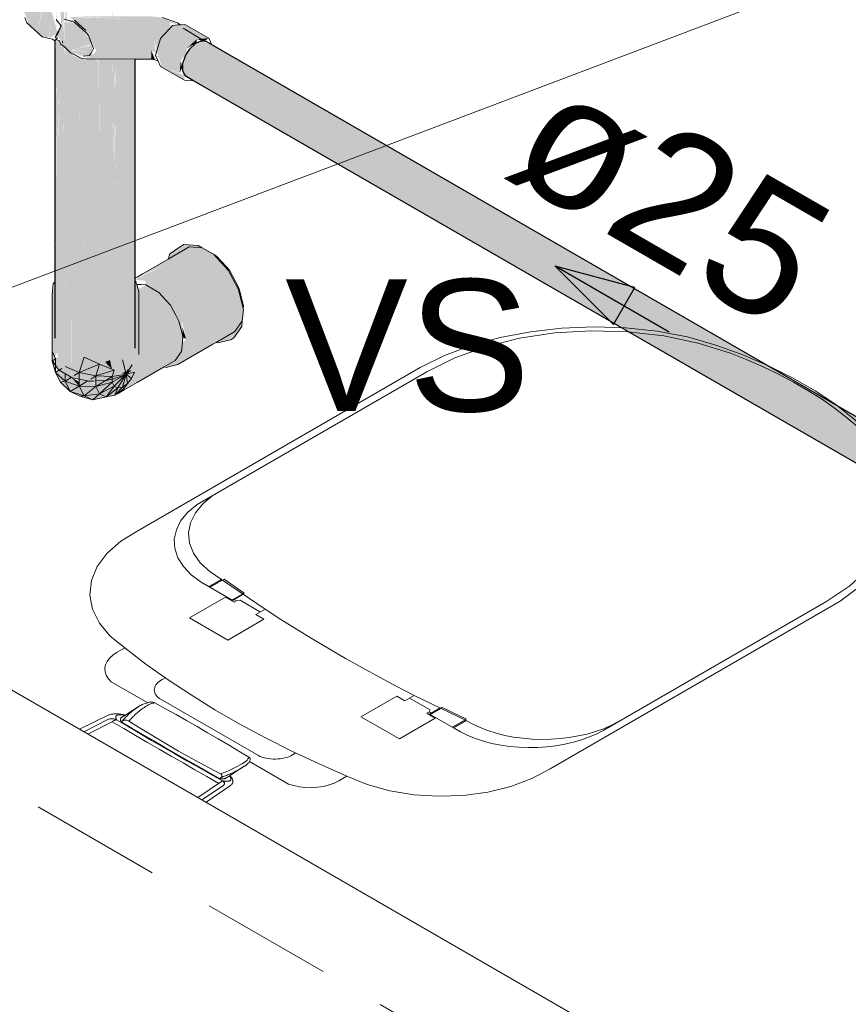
# Model space of a CAD drawing. Header units: millimetres. Extents: x 567 to 934, y -1 to 364.
# Tile 443 of 656: x 768.62 to 769.88, y 6.09 to 7.58. Entities that reach past the tile are written whole.
import ezdxf

# ---------------------------------------------------------------- set-up
doc = ezdxf.new("R2010")
doc.units = ezdxf.units.MM
doc.header["$MEASUREMENT"] = 0
doc.linetypes.add('JIS_02_2.0', pattern=[0.3, 0.2, -0.1])
doc.linetypes.add('NULL', pattern=[0])
for name, color, linetype, lineweight in [('AF-Condutos', 140, 'Continuous', 25), ('AF-Curva de transposição', 152, 'Continuous', 18), ('AF-Peça de utilização', 152, 'Continuous', 18), ('AF-Sentido conduto', 140, 'Continuous', 30), ('AF-Textos conduto', 7, 'Continuous', 9), ('DI-Elementos em corte', 9, 'Continuous', 18), ('DI-Área do detalhe', 10, 'JIS_02_2.0', 0), ('Textos', 7, 'Continuous', 9)]:
    doc.layers.add(name, color=color, linetype=linetype, lineweight=lineweight)
doc.layers.add('ARQ FINA', color=8, linetype='Continuous')
doc.styles.add('Arial', font='arial.ttf')

msp = doc.modelspace()

# ---------------------------------------------------------------- hatches: boundary and pattern name
at = {"layer": 'AF-Condutos', "linetype": 'Continuous'}
for points in [[(768.6791, 7.4311), (768.6791, 7.0999), (768.6821, 8.4997)], [(768.6837, 7.5721), (768.6827, 8.157), (768.6871, 7.578), (768.6821, 8.4997), (768.6821, 8.2356), (768.6824, 7.5858), (768.6822, 8.2233), (768.683, 7.5797), (768.6824, 8.1968)], [(768.6901, 7.5809), (768.6914, 8.0233), (768.696, 8.4873), (768.6915, 8.4913), (768.6871, 7.578)], [(768.694, 7.3877), (768.696, 8.4873), (768.6935, 8.2363)], [(768.696, 8.4873), (768.6943, 7.5902), (768.696, 7.5544)], [(768.765, 8.3578), (768.765, 7.3157), (768.7671, 8.4808)], [(768.6899, 7.5081), (768.6914, 7.8227), (768.6914, 7.36), (768.6935, 8.2363), (768.6914, 8.0233)], [(768.6914, 7.8227), (768.6902, 7.5812), (768.6914, 7.5838)], [(768.7032, 7.5329), (768.7039, 7.582), (768.7028, 7.5823)], [(768.6781, 7.1009), (768.6791, 7.0999), (768.6791, 7.4311), (768.6785, 7.2177), (768.6784, 7.5531)], [(768.6785, 7.2177), (768.6794, 7.5546), (768.6784, 7.5532)], [(768.6791, 7.0999), (768.6821, 7.108), (768.6834, 7.1924), (768.6935, 7.1442), (768.694, 7.3877), (768.6939, 7.5316), (768.6919, 7.5443), (768.6914, 7.36), (768.6914, 7.5446), (768.6838, 7.5533), (768.6842, 7.2807), (768.683, 7.5648), (768.6833, 7.2704), (768.6824, 7.5639), (768.6825, 7.2618), (768.6821, 7.5634), (768.6821, 7.2572), (768.6803, 7.5557), (768.6797, 7.2308), (768.6801, 7.5554)], [(768.6821, 7.2572), (768.6821, 7.5539), (768.6803, 7.5546)], [(768.6825, 7.2618), (768.6824, 7.5538), (768.6821, 7.5539)], [(768.6833, 7.2704), (768.683, 7.5536), (768.6824, 7.5538)], [(768.6842, 7.2807), (768.6837, 7.5533), (768.6831, 7.5536)], [(768.8998, 7.5523), (768.8908, 7.5482), (770.2422, 6.768), (768.9185, 7.5414), (770.2511, 6.7721)], [(768.9162, 7.5464), (768.8998, 7.5523), (769.0557, 7.4623)], [(768.9076, 7.5516), (770.2357, 6.7811), (770.2385, 6.7832)], [(769.0557, 7.4623), (770.2511, 6.7721), (768.9076, 7.5516)], [(768.7997, 7.086), (768.7997, 7.525), (768.77, 7.525), (768.7707, 7.3051), (768.7692, 7.5293), (768.7697, 7.307), (768.7688, 7.5293), (768.7692, 7.3079), (768.7685, 7.5293), (768.7688, 7.3085), (768.7671, 7.5293), (768.7671, 7.3118), (768.7667, 7.5293), (768.7666, 7.3127), (768.7653, 7.5293), (768.765, 7.3185), (768.7508, 7.5293), (768.7483, 7.3794), (768.745, 7.5293), (768.7454, 7.3898), (768.7443, 7.5293), (768.7446, 7.3928), (768.7425, 7.5293), (768.7425, 7.4006), (768.7406, 7.5269), (768.74, 7.2566), (768.74, 7.5251), (768.7259, 7.5294), (768.7208, 7.237), (768.7192, 7.5256), (768.7198, 7.2337), (768.7173, 7.5266), (768.7155, 7.5275), (768.715, 7.2282), (768.7071, 7.5318), (768.7024, 7.4806), (768.6977, 7.5384), (768.6979, 7.4315), (768.6968, 7.5394), (768.6969, 7.4198), (768.696, 7.5402), (768.6942, 7.5425), (768.6935, 7.1207), (768.6971, 7.127), (768.719, 7.1372), (768.7324, 7.1048), (768.742, 7.1352), (768.7429, 7.0625), (768.7456, 7.0614), (768.7718, 7.1444), (768.7688, 7.166), (768.7811, 7.0941), (768.7869, 7.1122), (768.7869, 7.0569), (768.7939, 7.146), (768.7984, 7.0823), (768.7984, 7.183)], [(768.6969, 7.4198), (768.6968, 7.5369), (768.696, 7.5402)], [(768.6979, 7.4315), (768.6977, 7.5365), (768.6968, 7.5394)], [(768.6979, 7.5364), (768.7024, 7.4806), (768.7032, 7.5329)], [(768.8823, 7.5401), (768.8756, 7.5293), (770.2269, 6.7491)], [(768.8914, 7.5479), (768.8823, 7.5401), (770.2336, 6.7599)], [(770.2154, 6.7558), (770.2226, 6.7663), (768.8823, 7.5401)], [(770.229, 6.7756), (768.8908, 7.5482), (770.2218, 6.7668)], [(770.2355, 6.7812), (768.9185, 7.5414), (770.2286, 6.776)], [(768.7024, 7.4806), (768.7068, 7.5294), (768.7032, 7.5337)], [(768.7071, 7.5294), (768.7149, 7.2282), (768.7149, 7.5278)], [(768.7149, 7.1908), (768.7155, 7.5275), (768.7149, 7.5278)], [(768.7198, 7.2337), (768.7192, 7.5252), (768.7173, 7.5266)], [(768.7207, 7.2348), (768.7258, 7.5223), (768.7192, 7.526)], [(768.74, 7.2414), (768.7406, 7.5251), (768.74, 7.5251)], [(768.7425, 7.4006), (768.7425, 7.5208), (768.7406, 7.5251)], [(768.7446, 7.3928), (768.7443, 7.5251), (768.7425, 7.5251)], [(768.7483, 7.3794), (768.7508, 7.5251), (768.7451, 7.5251)], [(768.765, 7.3186), (768.7548, 7.5251), (768.7511, 7.5251)], [(768.765, 7.3186), (768.765, 7.5251), (768.7548, 7.5251)], [(768.7666, 7.3127), (768.7667, 7.5251), (768.7654, 7.5251)], [(768.7671, 7.3118), (768.7671, 7.5251), (768.7668, 7.5251)], [(768.7688, 7.3085), (768.7685, 7.525), (768.7671, 7.5251)], [(768.7697, 7.307), (768.7692, 7.525), (768.7689, 7.525)], [(768.7707, 7.3051), (768.77, 7.525), (768.7694, 7.525)], [(768.8719, 7.5073), (770.2086, 6.7355), (770.2113, 6.7444), (770.2232, 6.7375), (768.8764, 7.5288)], [(770.2109, 6.7447), (770.216, 6.7554), (768.8756, 7.5293)], [(770.2073, 6.7311), (770.2085, 6.7356), (768.8719, 7.5073)], [(768.8719, 7.5073), (768.8756, 7.4999), (770.2269, 6.7197)], [(768.6905, 7.1347), (768.6914, 7.1541), (768.6834, 7.1924), (768.6826, 7.1095)], [(768.7985, 7.1915), (768.7984, 7.0823), (768.7997, 7.0859)], [(768.7647, 7.0537), (768.7617, 7.0679), (768.7543, 7.0649)]]:
    msp.add_hatch(color=151, dxfattribs=at).paths.add_polyline_path(points)
at = {"layer": 'AF-Curva de transposição', "linetype": 'Continuous'}
for points in [[(768.6453, 7.6133), (768.6361, 7.6119), (768.6304, 7.599), (768.6374, 7.5824), (768.6521, 7.5668), (768.6599, 7.6079)], [(768.6608, 7.6071), (768.6521, 7.5668), (768.6547, 7.5651)], [(768.6608, 7.6071), (768.6547, 7.5651), (768.6693, 7.5579), (768.6738, 7.5951)], [(768.6738, 7.595), (768.6698, 7.5579), (768.6823, 7.5637)], [(768.6922, 7.5525), (768.6898, 7.5821), (768.6812, 7.5605), (768.6922, 7.5479), (768.7341, 7.5476), (768.7309, 7.5557), (768.7092, 7.5796), (768.6922, 7.5814)], [(768.7013, 7.5901), (768.7997, 7.5855), (768.7006, 7.589), (768.731, 7.5629), (768.7407, 7.5383), (768.7385, 7.5338), (768.7229, 7.5252), (768.8241, 7.5249), (768.8286, 7.5554), (768.8328, 7.5382), (768.838, 7.5555), (768.8536, 7.5726), (768.8524, 7.5806), (768.8665, 7.5769), (768.8412, 7.5883), (768.8241, 7.5897)], [(768.8567, 7.5759), (768.8382, 7.5564), (768.8785, 7.5414)], [(768.8752, 7.5777), (768.8567, 7.5759), (768.8785, 7.5414), (768.8931, 7.5549), (768.9116, 7.5567)], [(768.8316, 7.5342), (768.8286, 7.5554), (768.8246, 7.5382)], [(768.8351, 7.5296), (768.8689, 7.5223), (768.8785, 7.5414), (768.8382, 7.5564), (768.8327, 7.5377)], [(768.8785, 7.5414), (768.8931, 7.5497), (768.8931, 7.5549)], [(768.8924, 7.549), (768.9131, 7.5458), (768.8985, 7.5509)], [(768.9051, 7.5524), (768.9116, 7.5567), (768.8931, 7.5549)], [(768.7343, 7.5476), (768.6922, 7.5479), (768.7015, 7.5383)], [(768.7015, 7.5383), (768.7343, 7.5365), (768.7347, 7.5464)], [(768.7343, 7.5365), (768.7027, 7.5374), (768.7167, 7.5303), (768.7299, 7.5302)], [(768.8244, 7.5383), (768.8241, 7.5249), (768.83, 7.524)], [(768.8785, 7.5414), (768.8689, 7.5223), (768.8778, 7.5335)], [(768.8919, 7.5484), (768.9143, 7.5321), (768.9131, 7.5458)], [(768.8306, 7.5306), (768.8674, 7.504), (768.8683, 7.5224)], [(768.8403, 7.513), (768.8674, 7.504), (768.8361, 7.5266)], [(768.8714, 7.5122), (768.8689, 7.5223), (768.8674, 7.504)], [(768.8746, 7.4927), (768.8751, 7.5004), (768.8382, 7.5137)]]:
    msp.add_hatch(color=161, dxfattribs=at).paths.add_polyline_path(points)
at = {"layer": 'AF-Peça de utilização', "linetype": 'Continuous'}
for points in [[(768.8474, 7.2135), (768.7997, 7.1901), (768.8151, 7.1884), (768.8367, 7.1759), (768.9414, 7.204), (768.9219, 7.2252), (768.9017, 7.2384), (768.8819, 7.2397), (768.7997, 7.1918)], [(768.9253, 7.0938), (768.942, 7.0981), (768.9611, 7.1184), (768.9641, 7.1446), (768.9568, 7.1749), (768.9409, 7.2045), (768.9192, 7.2282), (768.8954, 7.2419), (768.8704, 7.2404), (768.8526, 7.2291), (768.8499, 7.2212), (768.8715, 7.2337), (768.9021, 7.1675), (768.9407, 7.1051)], [(768.8954, 7.2419), (768.8737, 7.2433), (768.8685, 7.2403)], [(768.9511, 7.1111), (768.9619, 7.1264), (768.963, 7.1492), (768.9575, 7.1775), (768.943, 7.2044), (768.8367, 7.1759), (768.8151, 7.1884), (768.8259, 7.1235), (768.8356, 7.1707), (768.8534, 7.1513), (768.8259, 7.1235), (768.8664, 7.1271), (768.8724, 7.1023), (768.8709, 7.1275), (768.8775, 7.0999), (768.8757, 7.0808), (768.8645, 7.0611)], [(768.6739, 7.0675), (768.6821, 7.0793), (768.6838, 7.0531), (768.7029, 7.0417), (768.7032, 7.1415), (768.6838, 7.1527), (768.6791, 7.1121), (768.6791, 7.0999), (768.6838, 7.1527), (768.7032, 7.1415), (768.7032, 7.0418), (768.7275, 7.0361), (768.7564, 7.0366), (768.7564, 7.1366), (768.7809, 7.1438), (768.7579, 7.043), (768.7842, 7.0462), (768.8053, 7.0765), (768.8053, 7.1715), (768.8022, 7.1828), (768.7925, 7.1797), (768.7997, 7.175), (768.7797, 7.1723), (768.7997, 7.1717), (768.7675, 7.1652), (768.7313, 7.1443), (768.7393, 7.1735), (768.6781, 7.183), (768.6739, 7.1675)], [(768.8606, 7.0673), (768.8703, 7.0811), (768.8724, 7.1023), (768.8664, 7.1271), (768.8534, 7.1513), (768.8356, 7.1707), (768.8161, 7.1819), (768.8053, 7.1757), (768.8053, 7.1113), (768.8007, 7.0892), (768.7896, 7.0568), (768.802, 7.0714), (768.7798, 7.0771), (768.7844, 7.0529), (768.7883, 7.0532), (768.775, 7.0187)], [(768.7565, 7.037), (768.7809, 7.1438), (768.7564, 7.1366)], [(768.8703, 7.0811), (768.8606, 7.0673), (768.8753, 7.0764), (768.8775, 7.0999), (768.8715, 7.0934), (768.8259, 7.1235)], [(768.8645, 7.0611), (768.8753, 7.0764), (768.8606, 7.0673), (768.8259, 7.1235), (768.847, 7.0565)], [(768.8715, 7.1176), (768.8724, 7.1023), (768.8775, 7.0999)], [(768.9446, 7.0988), (768.9497, 7.1018), (768.9616, 7.1187), (768.9564, 7.1157)], [(768.6739, 7.066), (768.6791, 7.0491), (768.6791, 7.0698), (768.6739, 7.0816)], [(768.6746, 7.0665), (768.6838, 7.0527), (768.6838, 7.0732)], [(768.7689, 7.0144), (768.7825, 7.024), (768.7988, 7.0496), (768.782, 7.0442), (768.7735, 7.0613), (768.768, 7.0523), (768.7222, 7.0723), (768.6935, 7.0583), (768.7149, 7.0389), (768.7325, 7.0391), (768.74, 7.0318), (768.7149, 7.0407), (768.7149, 7.0284), (768.703, 7.0415), (768.6843, 7.0524), (768.6791, 7.0491), (768.6864, 7.0343), (768.7014, 7.0199), (768.7356, 7.0075)], [(768.7029, 7.0417), (768.7149, 7.0284), (768.7149, 7.0347)]]:
    msp.add_hatch(color=161, dxfattribs=at).paths.add_polyline_path(points)
at = {"layer": 'DI-Elementos em corte', "linetype": 'Continuous'}
for points in [[(768.6374, 7.5824), (768.6353, 7.5802), (768.6586, 7.5589), (768.6742, 7.5583), (768.6547, 7.5651)], [(768.6893, 7.5845), (768.7072, 7.5809), (768.7256, 7.5648), (768.7407, 7.5383), (768.731, 7.5629), (768.7078, 7.5841)], [(768.6856, 7.5526), (768.7004, 7.5357), (768.7179, 7.5263)]]:
    msp.add_hatch(color=31, dxfattribs=at).paths.add_polyline_path(points)

# ---------------------------------------------------------------- linework, layer by layer
at = {"layer": 'AF-Condutos'}
for p, q in [((768.6781, 7.5528), (768.6781, 7.2134)), ((768.8998, 7.5523), (768.8949, 7.5501)), ((768.9033, 7.552), (768.8998, 7.5523)), ((768.9062, 7.5517), (768.9033, 7.552)), ((768.9076, 7.5516), (768.9062, 7.5517)), ((770.2385, 6.7832), (768.9076, 7.5516)), ((768.8823, 7.5401), (768.879, 7.5348)), ((768.8908, 7.5482), (768.8823, 7.5401)), ((768.8924, 7.549), (768.8908, 7.5482)), ((768.8949, 7.5501), (768.8924, 7.549)), ((768.7997, 7.5), (768.7997, 7.525)), ((768.8756, 7.5293), (768.8719, 7.5177)), ((768.8774, 7.5322), (768.8756, 7.5293)), ((768.879, 7.5348), (768.8774, 7.5322)), ((768.8719, 7.5177), (768.8719, 7.5138)), ((768.8719, 7.5138), (768.8719, 7.5107)), ((768.8719, 7.5107), (768.8719, 7.5073)), ((768.8719, 7.5073), (768.8747, 7.5016)), ((768.7997, 7.4023), (768.7997, 7.5)), ((768.8747, 7.5016), (768.8756, 7.4999)), ((768.8756, 7.4999), (768.8884, 7.4924)), ((768.8884, 7.4924), (768.8891, 7.4921)), ((768.8891, 7.4921), (770.2269, 6.7197)), ((768.7997, 7.251), (768.7997, 7.4023)), ((768.7997, 7.2449), (768.7997, 7.251)), ((768.7997, 7.2098), (768.7997, 7.2449)), ((768.6781, 7.2134), (768.6781, 7.1865)), ((768.7997, 7.1922), (768.7997, 7.2098)), ((768.7997, 7.1918), (768.7997, 7.1922)), ((768.6781, 7.1865), (768.6781, 7.1009)), ((768.7997, 7.1914), (768.7997, 7.1918)), ((768.7997, 7.1883), (768.7997, 7.1914)), ((768.7997, 7.1838), (768.7997, 7.1883)), ((768.7997, 7.183), (768.7997, 7.1838)), ((768.7997, 7.0862), (768.7997, 7.183))]:
    msp.add_line(p, q, dxfattribs=at)
at = {"layer": 'AF-Curva de transposição'}
for p, q in [((768.6801, 7.5852), (768.6871, 7.5761)), ((768.7078, 7.5841), (768.7252, 7.5682)), ((768.8643, 7.5801), (768.8412, 7.5883)), ((768.6871, 7.5745), (768.6801, 7.5614)), ((768.6823, 7.5637), (768.6876, 7.5754)), ((768.6876, 7.5754), (768.6871, 7.5767)), ((768.6871, 7.5761), (768.6876, 7.5754)), ((768.6876, 7.5754), (768.6871, 7.5745)), ((768.8529, 7.5719), (768.8426, 7.561)), ((768.8567, 7.5759), (768.8529, 7.5719)), ((768.8646, 7.5767), (768.8567, 7.5759)), ((768.8686, 7.5771), (768.8643, 7.5801)), ((768.8686, 7.5771), (768.8646, 7.5767)), ((768.8752, 7.5777), (768.8686, 7.5771)), ((768.9051, 7.5524), (768.8729, 7.5717)), ((768.8761, 7.5772), (768.8752, 7.5777)), ((768.9116, 7.5567), (768.8761, 7.5772)), ((768.6781, 7.5528), (768.6818, 7.5577)), ((768.6781, 7.5527), (768.6781, 7.5528)), ((768.6785, 7.5576), (768.6823, 7.5637)), ((768.6891, 7.5525), (768.6902, 7.5493)), ((768.8382, 7.5564), (768.8327, 7.5377)), ((768.8426, 7.561), (768.8382, 7.5564)), ((768.9033, 7.552), (768.9051, 7.5524)), ((768.9141, 7.551), (768.9116, 7.5567)), ((768.9161, 7.5467), (768.9141, 7.551)), ((768.8327, 7.5377), (768.8306, 7.5306)), ((768.8924, 7.549), (768.8931, 7.5497)), ((768.8931, 7.5497), (768.8949, 7.5501)), ((768.7229, 7.5252), (768.7997, 7.525)), ((768.7997, 7.525), (768.8241, 7.5249)), ((768.8241, 7.5249), (768.83, 7.524)), ((768.83, 7.524), (768.8314, 7.5232)), ((768.8306, 7.5306), (768.8346, 7.5217)), ((768.8314, 7.5232), (768.8346, 7.5217)), ((768.8346, 7.5217), (768.8382, 7.5137)), ((768.8774, 7.5322), (768.8778, 7.5335)), ((768.8778, 7.5335), (768.879, 7.5348)), ((768.8382, 7.5137), (768.8746, 7.4927)), ((768.8714, 7.5122), (768.8719, 7.5138)), ((768.8719, 7.5107), (768.8714, 7.5122)), ((768.8746, 7.4927), (768.8792, 7.4925)), ((768.8751, 7.5004), (768.8747, 7.5016)), ((768.8792, 7.4925), (768.888, 7.4921)), ((768.888, 7.4921), (768.8884, 7.4924))]:
    msp.add_line(p, q, dxfattribs=at)
at = {"layer": 'AF-Peça de utilização'}
for p, q in [((768.8819, 7.2397), (768.8499, 7.2212)), ((768.8685, 7.2403), (768.8526, 7.2291)), ((768.8737, 7.2433), (768.8685, 7.2403)), ((768.8954, 7.2419), (768.8737, 7.2433)), ((768.9017, 7.2384), (768.8819, 7.2397)), ((768.9014, 7.2384), (768.8954, 7.2419)), ((768.9192, 7.2282), (768.9014, 7.2384)), ((768.9189, 7.2285), (768.9017, 7.2384)), ((768.8526, 7.2291), (768.8499, 7.2212)), ((768.9233, 7.2259), (768.9189, 7.2285)), ((768.9409, 7.2045), (768.9192, 7.2282)), ((768.9379, 7.2099), (768.9233, 7.2259)), ((768.8499, 7.2212), (768.8106, 7.1985)), ((768.943, 7.2044), (768.9379, 7.2099)), ((768.8029, 7.194), (768.7997, 7.1922)), ((768.8106, 7.1985), (768.8029, 7.194)), ((768.9568, 7.1749), (768.9409, 7.2045)), ((768.9575, 7.1775), (768.943, 7.2044)), ((768.6754, 7.1834), (768.6739, 7.1675)), ((768.6781, 7.1865), (768.6754, 7.1834)), ((768.801, 7.1872), (768.7997, 7.1883)), ((768.8016, 7.1849), (768.801, 7.1872)), ((768.8022, 7.1828), (768.8016, 7.1849)), ((768.8053, 7.1715), (768.8022, 7.1828)), ((768.8091, 7.1824), (768.8022, 7.1828)), ((768.8161, 7.1819), (768.8091, 7.1824)), ((768.8356, 7.1707), (768.8161, 7.1819)), ((768.9592, 7.1704), (768.9575, 7.1775)), ((768.6739, 7.1675), (768.6739, 7.1048)), ((768.8053, 7.1402), (768.8053, 7.1715)), ((768.846, 7.1593), (768.8356, 7.1707)), ((768.9638, 7.146), (768.9568, 7.1749)), ((768.9641, 7.1499), (768.9592, 7.1704)), ((768.8534, 7.1513), (768.846, 7.1593)), ((768.8616, 7.136), (768.8534, 7.1513)), ((768.9638, 7.146), (768.9641, 7.1499)), ((768.8053, 7.0765), (768.8053, 7.1402)), ((768.8664, 7.1271), (768.8616, 7.136)), ((768.9624, 7.1272), (768.9641, 7.1446)), ((768.9641, 7.1446), (768.9638, 7.146)), ((768.871, 7.1081), (768.8664, 7.1271)), ((768.9497, 7.1018), (768.9616, 7.1187)), ((768.9511, 7.1111), (768.9619, 7.1264)), ((768.9616, 7.1187), (768.9624, 7.1272)), ((768.6739, 7.1048), (768.6739, 7.0905)), ((768.8724, 7.1023), (768.871, 7.1081)), ((768.8713, 7.0907), (768.8724, 7.1023)), ((768.9227, 7.0947), (768.9511, 7.1111)), ((768.6739, 7.0905), (768.6739, 7.0821)), ((768.8645, 7.0611), (768.9177, 7.0918)), ((768.8703, 7.0811), (768.8713, 7.0907)), ((768.9177, 7.0918), (768.9227, 7.0947)), ((768.9227, 7.0947), (768.9253, 7.0938)), ((768.9253, 7.0938), (768.942, 7.0981)), ((768.942, 7.0981), (768.9446, 7.0988)), ((768.9446, 7.0988), (768.9497, 7.1018)), ((768.6739, 7.0821), (768.6738, 7.0818)), ((768.6738, 7.0818), (768.6739, 7.0819)), ((768.6739, 7.0816), (768.6738, 7.0818)), ((768.6738, 7.0818), (768.6738, 7.0677)), ((768.6739, 7.0821), (768.6739, 7.0819)), ((768.6739, 7.0819), (768.6739, 7.0816)), ((768.6739, 7.0816), (768.6739, 7.0681)), ((768.6791, 7.0698), (768.6739, 7.0816)), ((768.7222, 7.0723), (768.7149, 7.0491)), ((768.7456, 7.0614), (768.7222, 7.0723)), ((768.8606, 7.0673), (768.8703, 7.0811)), ((768.6738, 7.0677), (768.6738, 7.066)), ((768.6738, 7.066), (768.6791, 7.0491)), ((768.6738, 7.066), (768.6739, 7.066)), ((768.6739, 7.0681), (768.6739, 7.0675)), ((768.6739, 7.0675), (768.6743, 7.0669)), ((768.6739, 7.066), (768.6746, 7.0665)), ((768.6743, 7.0669), (768.6746, 7.0665)), ((768.6746, 7.0665), (768.6791, 7.0698)), ((768.6746, 7.0665), (768.6781, 7.0613)), ((768.6781, 7.0613), (768.6838, 7.0527)), ((768.6794, 7.0707), (768.6791, 7.0698)), ((768.6791, 7.0698), (768.6796, 7.0701)), ((768.6791, 7.0698), (768.6791, 7.0635)), ((768.6791, 7.0635), (768.6791, 7.0598)), ((768.6791, 7.0598), (768.6791, 7.0554)), ((768.7149, 7.0491), (768.6935, 7.0583)), ((768.7149, 7.0491), (768.7456, 7.0614)), ((768.7456, 7.0614), (768.74, 7.0437)), ((768.768, 7.0523), (768.7456, 7.0614)), ((768.7806, 7.068), (768.785, 7.0504)), ((768.7951, 7.0605), (768.7872, 7.0483)), ((768.8376, 7.054), (768.8437, 7.0576)), ((768.8437, 7.0576), (768.8606, 7.0673)), ((768.8437, 7.0576), (768.847, 7.0565)), ((768.847, 7.0565), (768.8544, 7.0584)), ((768.8544, 7.0584), (768.8645, 7.0611)), ((768.6791, 7.0554), (768.6791, 7.0491)), ((768.6791, 7.0491), (768.6841, 7.0523)), ((768.6935, 7.0359), (768.6791, 7.0491)), ((768.6791, 7.0491), (768.6864, 7.0343)), ((768.6838, 7.0527), (768.6843, 7.0524)), ((768.6841, 7.0523), (768.6843, 7.0524)), ((768.6843, 7.0524), (768.6885, 7.0551)), ((768.6843, 7.0524), (768.7029, 7.0417)), ((768.6935, 7.0471), (768.6935, 7.0436)), ((768.6935, 7.0436), (768.6935, 7.0359)), ((768.7071, 7.0443), (768.7149, 7.0491)), ((768.7149, 7.0491), (768.7149, 7.0414)), ((768.74, 7.0437), (768.7149, 7.0491)), ((768.7325, 7.0391), (768.74, 7.0437)), ((768.74, 7.0437), (768.768, 7.0523)), ((768.74, 7.0437), (768.74, 7.0384)), ((768.765, 7.0427), (768.74, 7.0437)), ((768.7625, 7.0413), (768.765, 7.0427)), ((768.765, 7.0427), (768.768, 7.0523)), ((768.765, 7.0427), (768.7709, 7.0438)), ((768.765, 7.0417), (768.765, 7.0427)), ((768.768, 7.028), (768.786, 7.0465)), ((768.7709, 7.0438), (768.7835, 7.046)), ((768.7735, 7.0255), (768.786, 7.0465)), ((768.7758, 7.0423), (768.7809, 7.0438)), ((768.7782, 7.0419), (768.782, 7.0442)), ((768.7805, 7.0483), (768.7851, 7.0468)), ((768.7806, 7.0269), (768.786, 7.0465)), ((768.7809, 7.0438), (768.7842, 7.0462)), ((768.782, 7.0442), (768.7824, 7.0444)), ((768.7824, 7.0444), (768.786, 7.0465)), ((768.7834, 7.0496), (768.7855, 7.0471)), ((768.7835, 7.046), (768.7842, 7.0462)), ((768.7842, 7.0462), (768.786, 7.0465)), ((768.785, 7.0504), (768.7853, 7.0495)), ((768.7851, 7.0468), (768.786, 7.0465)), ((768.7853, 7.0495), (768.7858, 7.0473)), ((768.7855, 7.0471), (768.786, 7.0465)), ((768.7858, 7.0473), (768.786, 7.0465)), ((768.786, 7.0465), (768.7926, 7.0522)), ((768.7988, 7.0496), (768.786, 7.0465)), ((768.7872, 7.0483), (768.786, 7.0465)), ((768.7865, 7.0478), (768.786, 7.0465)), ((768.7861, 7.0475), (768.786, 7.0465)), ((768.7944, 7.0401), (768.786, 7.0465)), ((768.788, 7.0321), (768.786, 7.0465)), ((768.7864, 7.0507), (768.7861, 7.0475)), ((768.7882, 7.0528), (768.7865, 7.0478)), ((768.7944, 7.0401), (768.7988, 7.0496)), ((768.8027, 7.0338), (768.8376, 7.054)), ((768.6864, 7.0343), (768.6935, 7.0359)), ((768.6864, 7.0343), (768.7014, 7.0199)), ((768.6935, 7.0359), (768.7027, 7.0416)), ((768.7149, 7.0284), (768.6935, 7.0359)), ((768.6935, 7.0359), (768.7014, 7.0199)), ((768.7014, 7.0199), (768.7149, 7.0284)), ((768.7027, 7.0416), (768.7029, 7.0417)), ((768.7029, 7.0417), (768.7032, 7.0415)), ((768.7032, 7.0415), (768.7119, 7.0396)), ((768.7119, 7.0396), (768.7149, 7.0389)), ((768.7149, 7.0414), (768.7149, 7.0407)), ((768.7149, 7.0407), (768.7149, 7.0389)), ((768.7149, 7.0389), (768.7275, 7.0361)), ((768.7149, 7.0389), (768.7149, 7.0354)), ((768.7149, 7.0284), (768.7269, 7.0357)), ((768.7149, 7.0354), (768.7149, 7.0284)), ((768.74, 7.0278), (768.7149, 7.0284)), ((768.7149, 7.0284), (768.7222, 7.0137)), ((768.7222, 7.0137), (768.74, 7.0278)), ((768.7269, 7.0357), (768.7275, 7.0361)), ((768.7275, 7.0361), (768.7289, 7.0358)), ((768.7289, 7.0358), (768.7376, 7.036)), ((768.74, 7.0384), (768.74, 7.0378)), ((768.74, 7.0378), (768.74, 7.0361)), ((768.74, 7.0361), (768.7546, 7.0366)), ((768.74, 7.0361), (768.74, 7.0318)), ((768.74, 7.0278), (768.7531, 7.0357)), ((768.765, 7.0341), (768.74, 7.0278)), ((768.74, 7.0318), (768.74, 7.0278)), ((768.74, 7.0278), (768.7456, 7.0165)), ((768.7456, 7.0165), (768.765, 7.0341)), ((768.768, 7.028), (768.7456, 7.0165)), ((768.7531, 7.0357), (768.7546, 7.0366)), ((768.7546, 7.0366), (768.7564, 7.0366)), ((768.7554, 7.037), (768.7625, 7.0413)), ((768.7564, 7.0366), (768.7637, 7.0388)), ((768.7565, 7.0127), (768.768, 7.028)), ((768.765, 7.0391), (768.7758, 7.0423)), ((768.765, 7.0341), (768.7782, 7.0419)), ((768.765, 7.0391), (768.765, 7.0417)), ((768.765, 7.0369), (768.765, 7.0391)), ((768.765, 7.0341), (768.765, 7.0369)), ((768.768, 7.028), (768.765, 7.0341)), ((768.7735, 7.0255), (768.768, 7.028)), ((768.788, 7.0321), (768.7806, 7.0269)), ((768.7825, 7.024), (768.788, 7.0321)), ((768.788, 7.0321), (768.7944, 7.0401)), ((768.7889, 7.0259), (768.8027, 7.0338)), ((768.7222, 7.0137), (768.7014, 7.0199)), ((768.7014, 7.0199), (768.7159, 7.0132)), ((768.7159, 7.0132), (768.7222, 7.0137)), ((768.7159, 7.0132), (768.7356, 7.0075)), ((768.7456, 7.0165), (768.7222, 7.0137)), ((768.7222, 7.0137), (768.7356, 7.0075)), ((768.7356, 7.0075), (768.7456, 7.0165)), ((768.7456, 7.0165), (768.7532, 7.013)), ((768.7532, 7.013), (768.7548, 7.0123)), ((768.7558, 7.0118), (768.7667, 7.014)), ((768.7572, 7.0129), (768.7558, 7.0118)), ((768.7558, 7.0118), (768.7565, 7.0127)), ((768.7735, 7.0255), (768.7572, 7.0129)), ((768.7667, 7.014), (768.7689, 7.0144)), ((768.7689, 7.0144), (768.7723, 7.0169)), ((768.7708, 7.0164), (768.7689, 7.0144)), ((768.7689, 7.0146), (768.7696, 7.0161)), ((768.7689, 7.0144), (768.7689, 7.0146)), ((768.7696, 7.0161), (768.7735, 7.0255)), ((768.7806, 7.0269), (768.7708, 7.0164)), ((768.7708, 7.0164), (768.7723, 7.0169)), ((768.7723, 7.0169), (768.7825, 7.024)), ((768.7723, 7.0169), (768.7734, 7.0171)), ((768.7734, 7.0171), (768.774, 7.0173)), ((768.7806, 7.0269), (768.7735, 7.0255)), ((768.774, 7.0173), (768.7779, 7.0196)), ((768.7779, 7.0196), (768.7806, 7.0211)), ((768.7825, 7.024), (768.7806, 7.0269)), ((768.7806, 7.0211), (768.7834, 7.0227)), ((768.7834, 7.0227), (768.7889, 7.0259)), ((768.7356, 7.0075), (768.7558, 7.0118)), ((768.7548, 7.0123), (768.7558, 7.0118))]:
    msp.add_line(p, q, dxfattribs=at)
at = {"layer": 'AF-Sentido conduto'}
for p, q in [((769.4376, 7.2103), (769.5259, 7.1219)), ((769.5583, 7.178), (769.4376, 7.2103)), ((769.5259, 7.1219), (769.5583, 7.178))]:
    msp.add_line(p, q, dxfattribs=at)
msp.add_lwpolyline([(769.6108, 7.1103), (769.4376, 7.2103)], dxfattribs=at)
at = {"layer": 'ARQ FINA', "lineweight": 5}
for p, q in [((767.9729, 6.9359), (771.173, 8.1484)), ((769.2326, 7.0564), (768.8037, 6.8088)), ((768.8939, 6.8487), (769.2429, 7.0502)), ((769.92, 5.8118), (767.9729, 6.9359)), ((768.9479, 6.7029), (768.9003, 6.7304)), ((768.9309, 6.7348), (768.9118, 6.7237)), ((768.9349, 6.7351), (768.9135, 6.7228)), ((768.9309, 6.7348), (768.9973, 6.6894)), ((768.9655, 6.714), (768.9349, 6.7351)), ((768.9629, 6.7125), (768.9655, 6.714)), ((768.8825, 6.6764), (768.937, 6.7079)), ((768.937, 6.7079), (768.95, 6.7004)), ((768.9629, 6.7125), (768.9471, 6.7034)), ((768.9503, 6.7042), (768.9479, 6.7029)), ((768.964, 6.7122), (768.9492, 6.7036)), ((768.95, 6.7004), (768.9535, 6.7024)), ((768.9535, 6.7024), (768.9503, 6.7042)), ((768.9537, 6.7024), (768.9592, 6.7033)), ((768.9592, 6.7033), (768.9903, 6.6853)), ((769.4298, 6.4473), (769.87, 6.7015)), ((769.8485, 6.7006), (769.5113, 6.5059)), ((768.9972, 6.6895), (768.9831, 6.6813)), ((768.9408, 6.6427), (768.8825, 6.6764)), ((768.9954, 6.6742), (768.9408, 6.6427)), ((768.9831, 6.6813), (768.9954, 6.6742)), ((768.7841, 6.6308), (768.7717, 6.6236)), ((768.7634, 6.5795), (768.819, 6.5475)), ((768.9869, 6.4673), (768.8367, 6.554)), ((769.1426, 6.5262), (769.1972, 6.5577)), ((769.1972, 6.5577), (769.2095, 6.5506)), ((769.2095, 6.5506), (769.2237, 6.5587)), ((769.2476, 6.5368), (769.2166, 6.5547)), ((769.3022, 6.5205), (769.2237, 6.5587)), ((768.7844, 6.5283), (768.8076, 6.5432)), ((769.2462, 6.5337), (769.2476, 6.5368)), ((769.2635, 6.5389), (769.2477, 6.5298)), ((769.263, 6.5396), (769.2491, 6.5316)), ((769.2635, 6.5389), (769.2662, 6.5404)), ((769.2662, 6.5404), (769.3028, 6.5227)), ((768.7153, 6.5073), (768.7597, 6.5289)), ((768.7219, 6.5035), (768.7584, 6.522)), ((768.7846, 6.5284), (768.7783, 6.5244)), ((768.7786, 6.5187), (768.7804, 6.5199)), ((769.201, 6.4925), (769.1426, 6.5262)), ((769.2555, 6.524), (769.201, 6.4925)), ((769.2461, 6.5335), (769.2426, 6.5315)), ((769.2426, 6.5315), (769.2555, 6.524)), ((769.2493, 6.5316), (769.2461, 6.5335)), ((769.2469, 6.5303), (769.2493, 6.5316)), ((769.284, 6.5088), (769.2469, 6.5303)), ((769.3028, 6.5227), (769.2814, 6.5104)), ((769.3022, 6.5205), (769.283, 6.5094)), ((768.7648, 6.5187), (768.7279, 6.5)), ((768.9656, 6.451), (768.9433, 6.4366)), ((768.9732, 6.4584), (769.0326, 6.4241)), ((768.9303, 6.434), (768.9279, 6.4325)), ((768.9434, 6.4367), (768.9376, 6.433)), ((769.109, 6.4289), (769.1214, 6.436)), ((768.895, 6.4036), (768.9325, 6.4288)), ((768.9009, 6.4002), (768.9323, 6.4208)), ((768.9445, 6.4217), (768.9075, 6.3963))]:
    msp.add_line(p, q, dxfattribs=at)
for points in [[(769.6385, 7.1031), (769.5922, 7.1117), (769.5445, 7.1168), (769.496, 7.1184), (769.4476, 7.1165), (769.4, 7.111), (769.354, 7.1021), (769.3102, 7.0899), (769.2696, 7.0746), (769.2326, 7.0564)], [(769.7035, 7.0782), (769.6547, 7.0936), (769.6024, 7.1045), (769.5479, 7.1108), (769.4924, 7.1123), (769.4371, 7.109), (769.3833, 7.1009), (769.3322, 7.0881), (769.2851, 7.0711), (769.2429, 7.0502)], [(769.9396, 6.9292), (769.9174, 6.954), (769.8921, 6.9777), (769.8636, 7.0002), (769.8322, 7.0214), (769.7981, 7.0411), (769.7614, 7.0592), (769.7224, 7.0757), (769.6814, 7.0903), (769.6385, 7.1031)], [(769.8969, 6.9665), (769.8796, 6.9811), (769.8612, 6.9952), (769.8417, 7.0088), (769.8211, 7.0219), (769.7994, 7.0344), (769.7768, 7.0463), (769.7532, 7.0575), (769.7288, 7.0682), (769.7035, 7.0782)], [(769.8485, 6.7006), (769.8847, 6.7249), (769.9142, 6.7521), (769.9362, 6.7816), (769.9503, 6.8127), (769.9561, 6.8446), (769.9535, 6.8767), (769.9426, 6.9081), (769.9236, 6.9383), (769.8969, 6.9665)], [(769.87, 6.7015), (769.8987, 6.7228), (769.9228, 6.746), (769.9418, 6.7707), (769.9554, 6.7965), (769.9636, 6.8231), (769.966, 6.8501), (769.9628, 6.877), (769.9539, 6.9035), (769.9396, 6.9292)], [(768.8939, 6.8487), (768.8799, 6.8369), (768.8693, 6.824), (768.8624, 6.8102), (768.8592, 6.796), (768.86, 6.7817), (768.8646, 6.7677), (768.8731, 6.7542), (768.885, 6.7417), (768.9003, 6.7304)], [(768.9185, 6.8629), (768.9029, 6.8501), (768.8913, 6.8359), (768.8839, 6.8208), (768.8809, 6.8053), (768.8824, 6.7896), (768.8884, 6.7744), (768.8987, 6.7599), (768.913, 6.7466), (768.9309, 6.7348)], [(768.8037, 6.8088), (768.7779, 6.7927), (768.7573, 6.7744), (768.7423, 6.7543), (768.7335, 6.733), (768.7311, 6.7111), (768.7352, 6.6894), (768.7456, 6.6683), (768.7621, 6.6486), (768.7841, 6.6308)], [(768.9972, 6.6895), (769.0209, 6.6741), (769.045, 6.659), (769.0695, 6.644), (769.0943, 6.6293), (769.1194, 6.6148), (769.145, 6.6004), (769.1709, 6.5863), (769.1971, 6.5724), (769.2237, 6.5587)], [(768.7841, 6.6308), (768.8162, 6.6063), (768.8498, 6.5825), (768.8847, 6.5593), (768.921, 6.5368), (768.9587, 6.5151), (768.9976, 6.4941), (769.0377, 6.474), (769.079, 6.4546), (769.1214, 6.436)], [(768.7717, 6.6236), (768.7657, 6.6196), (768.7608, 6.6151), (768.7571, 6.6102), (768.7548, 6.605), (768.7538, 6.5998), (768.7542, 6.5944), (768.7559, 6.5892), (768.7591, 6.5842), (768.7634, 6.5795)], [(768.8461, 6.5849), (768.8433, 6.5838), (768.8407, 6.5826), (768.8383, 6.5812), (768.8362, 6.5796), (768.8343, 6.578), (768.8326, 6.5763), (768.8313, 6.5745), (768.8302, 6.5726), (768.8295, 6.5707), (768.829, 6.5687), (768.8289, 6.5668), (768.8291, 6.5648), (768.8296, 6.5629), (768.8304, 6.5609), (768.8316, 6.5591), (768.833, 6.5573), (768.8347, 6.5556), (768.8367, 6.554)], [(768.808, 6.5435), (768.8061, 6.5423), (768.8042, 6.541), (768.8024, 6.5398), (768.8006, 6.5385), (768.7989, 6.5373), (768.7972, 6.536), (768.7955, 6.5347), (768.7939, 6.5333), (768.7924, 6.532)], [(768.8174, 6.5429), (768.8156, 6.5417), (768.8138, 6.5405), (768.8121, 6.5393), (768.8104, 6.5381), (768.8087, 6.5369), (768.8071, 6.5356), (768.8055, 6.5343), (768.8039, 6.5331), (768.8024, 6.5318)], [(768.8222, 6.5483), (768.8204, 6.5479), (768.8186, 6.5475), (768.8169, 6.5471), (768.8152, 6.5465), (768.8136, 6.546), (768.812, 6.5453), (768.8105, 6.5447), (768.809, 6.544), (768.8076, 6.5432)], [(768.8295, 6.5474), (768.828, 6.547), (768.8265, 6.5467), (768.8251, 6.5463), (768.8236, 6.5458), (768.8223, 6.5453), (768.821, 6.5448), (768.8197, 6.5442), (768.8185, 6.5435), (768.8174, 6.5429)], [(768.8295, 6.5474), (768.8289, 6.5477), (768.8281, 6.548), (768.8273, 6.5482), (768.8265, 6.5484), (768.8256, 6.5485), (768.8248, 6.5485), (768.8239, 6.5485), (768.823, 6.5484), (768.8222, 6.5483)], [(768.9726, 6.4649), (768.9571, 6.4742), (768.9414, 6.4835), (768.9257, 6.4928), (768.9098, 6.502), (768.8939, 6.5112), (768.878, 6.5203), (768.8619, 6.5294), (768.8458, 6.5384), (768.8295, 6.5474)], [(768.7715, 6.5217), (768.7703, 6.5223), (768.7689, 6.5227), (768.7674, 6.5231), (768.7659, 6.5232), (768.7643, 6.5233), (768.7627, 6.5232), (768.7612, 6.5229), (768.7597, 6.5225), (768.7584, 6.522)], [(768.7715, 6.5307), (768.7701, 6.5307), (768.7687, 6.5307), (768.7674, 6.5306), (768.766, 6.5304), (768.7647, 6.5302), (768.7634, 6.53), (768.7621, 6.5297), (768.7609, 6.5293), (768.7597, 6.5289)], [(768.7715, 6.5217), (768.7707, 6.5214), (768.7699, 6.5211), (768.7691, 6.5208), (768.7684, 6.5205), (768.7676, 6.5202), (768.7669, 6.5199), (768.7662, 6.5195), (768.7655, 6.5191), (768.7648, 6.5187)], [(768.7753, 6.529), (768.7745, 6.529), (768.7737, 6.5288), (768.773, 6.5286), (768.7724, 6.5284), (768.7718, 6.528), (768.7713, 6.5277), (768.771, 6.5273), (768.7707, 6.5268), (768.7706, 6.5264)], [(768.7706, 6.5264), (768.7706, 6.5258), (768.7706, 6.5253), (768.7706, 6.5248), (768.7707, 6.5243), (768.7708, 6.5238), (768.7709, 6.5232), (768.7711, 6.5227), (768.7713, 6.5222), (768.7715, 6.5217)], [(768.7802, 6.5297), (768.7792, 6.5299), (768.7783, 6.53), (768.7773, 6.5302), (768.7764, 6.5303), (768.7754, 6.5304), (768.7744, 6.5305), (768.7734, 6.5306), (768.7725, 6.5306), (768.7715, 6.5307)], [(768.7715, 6.5217), (768.7892, 6.5112), (768.8069, 6.5008), (768.8246, 6.4904), (768.8424, 6.48), (768.8603, 6.4697), (768.8783, 6.4594), (768.8963, 6.4492), (768.9143, 6.439), (768.9325, 6.4288)], [(768.7844, 6.5283), (768.7834, 6.5285), (768.7824, 6.5286), (768.7814, 6.5288), (768.7804, 6.5289), (768.7794, 6.529), (768.7783, 6.529), (768.7773, 6.5291), (768.7763, 6.5291), (768.7753, 6.529)], [(768.7783, 6.5244), (768.778, 6.5237), (768.7778, 6.5231), (768.7776, 6.5225), (768.7776, 6.5218), (768.7776, 6.5212), (768.7777, 6.5206), (768.7779, 6.5199), (768.7782, 6.5193), (768.7786, 6.5187)], [(768.7844, 6.5283), (768.784, 6.5285), (768.7836, 6.5287), (768.7831, 6.5289), (768.7826, 6.529), (768.7822, 6.5292), (768.7817, 6.5293), (768.7812, 6.5295), (768.7807, 6.5296), (768.7802, 6.5297)], [(768.7924, 6.532), (768.7909, 6.5307), (768.7895, 6.5294), (768.7881, 6.5281), (768.7867, 6.5267), (768.7854, 6.5254), (768.7841, 6.524), (768.7828, 6.5227), (768.7816, 6.5213), (768.7804, 6.5199)], [(768.7906, 6.5197), (768.7896, 6.5202), (768.7885, 6.5206), (768.7874, 6.5208), (768.7862, 6.521), (768.7849, 6.521), (768.7837, 6.5209), (768.7825, 6.5207), (768.7814, 6.5203), (768.7804, 6.5199)], [(768.8024, 6.5318), (768.8009, 6.5305), (768.7995, 6.5292), (768.7981, 6.5278), (768.7967, 6.5265), (768.7954, 6.5251), (768.7941, 6.5238), (768.7928, 6.5224), (768.7916, 6.521), (768.7904, 6.5196)], [(768.7904, 6.5196), (768.8051, 6.5103), (768.82, 6.5011), (768.8351, 6.492), (768.8503, 6.483), (768.8657, 6.4741), (768.8813, 6.4653), (768.8971, 6.4566), (768.9131, 6.448), (768.9292, 6.4395)], [(769.3021, 6.5205), (769.3124, 6.5148), (769.3236, 6.5097), (769.3355, 6.5052), (769.348, 6.5013), (769.361, 6.498), (769.3745, 6.4954), (769.3884, 6.4935), (769.4025, 6.4923), (769.4167, 6.4918), (769.4309, 6.492), (769.445, 6.493), (769.459, 6.4946), (769.4726, 6.497), (769.4859, 6.5), (769.4986, 6.5037), (769.5107, 6.508), (769.5222, 6.5129), (769.5328, 6.5183)], [(768.7648, 6.5187), (768.7827, 6.5083), (768.8006, 6.4978), (768.8186, 6.4873), (768.8365, 6.4769), (768.8546, 6.4665), (768.8726, 6.4561), (768.8907, 6.4458), (768.9088, 6.4354), (768.927, 6.4251)], [(768.7786, 6.5187), (768.795, 6.509), (768.8115, 6.4994), (768.828, 6.4898), (768.8445, 6.4802), (768.8611, 6.4706), (768.8777, 6.461), (768.8944, 6.4515), (768.9111, 6.442), (768.9279, 6.4325)], [(769.284, 6.5088), (769.294, 6.5031), (769.3048, 6.4979), (769.3164, 6.4932), (769.3287, 6.4892), (769.3416, 6.4858), (769.3549, 6.4831), (769.3686, 6.4811), (769.3825, 6.4799), (769.3966, 6.4793), (769.4107, 6.4795), (769.4247, 6.4804), (769.4385, 6.4821), (769.4521, 6.4844), (769.4652, 6.4874), (769.4777, 6.4911), (769.4897, 6.4955), (769.5009, 6.5004), (769.5113, 6.5059)], [(768.9659, 6.4571), (768.9669, 6.4579), (768.968, 6.4587), (768.9689, 6.4595), (768.9697, 6.4604), (768.9704, 6.4612), (768.9711, 6.4621), (768.9717, 6.4631), (768.9721, 6.464), (768.9725, 6.465)], [(768.9701, 6.4544), (768.9708, 6.4551), (768.9715, 6.4559), (768.9721, 6.4566), (768.9727, 6.4574), (768.9732, 6.4582), (768.9736, 6.4589), (768.974, 6.4597), (768.9743, 6.4606), (768.9746, 6.4614)], [(768.9746, 6.4614), (768.9747, 6.4618), (768.9747, 6.4622), (768.9746, 6.4626), (768.9745, 6.4631), (768.9742, 6.4635), (768.9739, 6.4638), (768.9736, 6.4642), (768.9731, 6.4646), (768.9726, 6.4649)], [(768.9869, 6.4673), (768.9897, 6.466), (768.9927, 6.4649), (768.9959, 6.464), (768.9992, 6.4632), (769.0026, 6.4627), (769.006, 6.4623), (769.0095, 6.462), (769.0131, 6.462), (769.0166, 6.4622), (769.0201, 6.4625), (769.0235, 6.463), (769.0268, 6.4637), (769.03, 6.4646), (769.0331, 6.4656), (769.036, 6.4668), (769.0386, 6.4682), (769.0411, 6.4697), (769.0433, 6.4713)], [(768.9292, 6.4395), (768.9337, 6.4411), (768.9381, 6.4428), (768.9424, 6.4446), (768.9466, 6.4465), (768.9507, 6.4485), (768.9547, 6.4506), (768.9585, 6.4527), (768.9623, 6.4549), (768.9659, 6.4571)], [(768.9452, 6.44), (768.9476, 6.4411), (768.95, 6.4422), (768.9523, 6.4434), (768.9546, 6.4446), (768.9569, 6.4458), (768.9591, 6.4471), (768.9613, 6.4484), (768.9635, 6.4497), (768.9656, 6.451)], [(768.9656, 6.451), (768.9662, 6.4513), (768.9667, 6.4517), (768.9672, 6.4521), (768.9677, 6.4524), (768.9682, 6.4528), (768.9687, 6.4532), (768.9692, 6.4536), (768.9696, 6.454), (768.9701, 6.4544)], [(769.1214, 6.436), (769.1523, 6.4233), (769.1864, 6.4138), (769.2229, 6.4078), (769.2606, 6.4055), (769.2984, 6.4068), (769.3353, 6.4119), (769.3701, 6.4205), (769.4019, 6.4325), (769.4298, 6.4473)], [(768.9279, 6.4325), (768.9284, 6.4324), (768.929, 6.4324), (768.9295, 6.4323), (768.9301, 6.4323), (768.9306, 6.4322), (768.9312, 6.4322), (768.9317, 6.4321), (768.9323, 6.4321), (768.9329, 6.4321)], [(768.9303, 6.434), (768.9309, 6.4346), (768.9313, 6.4352), (768.9315, 6.4359), (768.9316, 6.4366), (768.9315, 6.4372), (768.9312, 6.4379), (768.9308, 6.4385), (768.9302, 6.4391), (768.9294, 6.4396)], [(768.9303, 6.434), (768.932, 6.4346), (768.9337, 6.4353), (768.9354, 6.4359), (768.9371, 6.4365), (768.9387, 6.4372), (768.9403, 6.4379), (768.942, 6.4385), (768.9436, 6.4392), (768.9452, 6.44)], [(768.9329, 6.4321), (768.9334, 6.432), (768.934, 6.432), (768.9346, 6.4321), (768.9351, 6.4322), (768.9357, 6.4323), (768.9362, 6.4324), (768.9367, 6.4326), (768.9372, 6.4327), (768.9376, 6.433)], [(768.9405, 6.4283), (768.9413, 6.4284), (768.942, 6.4285), (768.9427, 6.4287), (768.9434, 6.429), (768.9439, 6.4293), (768.9444, 6.4297), (768.9448, 6.4301), (768.945, 6.4305), (768.9451, 6.431)], [(768.9457, 6.4347), (768.9455, 6.435), (768.9453, 6.4352), (768.9451, 6.4354), (768.9448, 6.4356), (768.9446, 6.4359), (768.9443, 6.4361), (768.944, 6.4363), (768.9436, 6.4364), (768.9433, 6.4366)], [(768.9451, 6.431), (768.9452, 6.4316), (768.9452, 6.4323), (768.9451, 6.4329), (768.945, 6.4336), (768.9448, 6.4342), (768.9445, 6.4348), (768.9442, 6.4355), (768.9439, 6.4361), (768.9434, 6.4367)], [(768.9482, 6.4285), (768.9481, 6.4292), (768.9479, 6.4299), (768.9477, 6.4306), (768.9475, 6.4313), (768.9472, 6.432), (768.9469, 6.4327), (768.9465, 6.4334), (768.9461, 6.434), (768.9457, 6.4347)], [(768.9323, 6.4208), (768.9329, 6.4211), (768.9335, 6.4215), (768.934, 6.4219), (768.9344, 6.4224), (768.9347, 6.4228), (768.935, 6.4233), (768.9352, 6.4238), (768.9354, 6.4243), (768.9354, 6.4248), (768.9354, 6.4253), (768.9353, 6.4258), (768.9351, 6.4263), (768.9348, 6.4267), (768.9345, 6.4272), (768.9341, 6.4276), (768.9336, 6.4281), (768.9331, 6.4284), (768.9325, 6.4288)], [(768.9325, 6.4288), (768.9334, 6.4287), (768.9342, 6.4285), (768.9351, 6.4284), (768.936, 6.4284), (768.9369, 6.4283), (768.9378, 6.4283), (768.9387, 6.4283), (768.9396, 6.4283), (768.9405, 6.4283)], [(768.9445, 6.4217), (768.9453, 6.4223), (768.9461, 6.423), (768.9467, 6.4237), (768.9473, 6.4245), (768.9477, 6.4253), (768.948, 6.4261), (768.9482, 6.4269), (768.9483, 6.4277), (768.9482, 6.4285)], [(769.0326, 6.4241), (769.0407, 6.4216), (769.0494, 6.4198), (769.0585, 6.4188), (769.0677, 6.4185), (769.0768, 6.4191), (769.0857, 6.4205), (769.0942, 6.4226), (769.102, 6.4254), (769.109, 6.4289)]]:
    msp.add_lwpolyline(points, dxfattribs=at)
at = {"layer": 'DI-Elementos em corte'}
for p, q in [((768.6323, 7.588), (768.6353, 7.5802)), ((768.6922, 7.5858), (768.7072, 7.5809)), ((768.7072, 7.5809), (768.7092, 7.5796)), ((768.7252, 7.5682), (768.7078, 7.5841)), ((768.6353, 7.5802), (768.6412, 7.5748)), ((768.6412, 7.5748), (768.6586, 7.5589)), ((768.7092, 7.5796), (768.7256, 7.5648)), ((768.6586, 7.5589), (768.6609, 7.5583)), ((768.6609, 7.5583), (768.6742, 7.5551)), ((768.6742, 7.5551), (768.6762, 7.5539)), ((768.6762, 7.5539), (768.6781, 7.5527)), ((768.6801, 7.5614), (768.6785, 7.5576)), ((768.679, 7.5551), (768.6797, 7.5549)), ((768.6797, 7.5549), (768.6855, 7.5526)), ((768.6855, 7.5526), (768.6856, 7.5526)), ((768.6856, 7.5526), (768.6857, 7.5513)), ((768.6857, 7.5513), (768.6872, 7.5478)), ((768.6902, 7.5493), (768.6891, 7.5525)), ((768.7256, 7.5648), (768.729, 7.5606)), ((768.729, 7.5606), (768.7348, 7.5459)), ((768.6872, 7.5478), (768.6922, 7.544)), ((768.6922, 7.544), (768.7004, 7.5357)), ((768.7364, 7.5408), (768.733, 7.5338)), ((768.7348, 7.5459), (768.7364, 7.5408)), ((768.7004, 7.5357), (768.7019, 7.5344)), ((768.7019, 7.5344), (768.7117, 7.5294)), ((768.7117, 7.5294), (768.7179, 7.5263)), ((768.7179, 7.5263), (768.7229, 7.5252)), ((768.7305, 7.5302), (768.7207, 7.5294)), ((768.733, 7.5338), (768.7305, 7.5302))]:
    msp.add_line(p, q, dxfattribs=at)
at = {"layer": 'DI-Área do detalhe'}
msp.add_lwpolyline([(767.1828, 7.2377), (773.4173, 10.8372), (779.9965, 7.0388), (773.762, 3.4393), (767.1828, 7.2377)], dxfattribs=at)

# ---------------------------------------------------------------- texts
at = {"layer": 'AF-Textos conduto', "linetype": 'NULL', "insert": (769.5624, 7.2267), "char_height": 0.2, "width": 0.962805, "attachment_point": 8, "rotation": 329.9999, "line_spacing_factor": 0.6, "style": 'Arial'}
msp.add_mtext('ø25', dxfattribs=at)
at = {"layer": 'Textos', "linetype": 'NULL', "insert": (769.0275, 6.9875), "char_height": 0.2, "width": 0.745732, "attachment_point": 7, "line_spacing_factor": 0.6, "style": 'Arial'}
msp.add_mtext('VS', dxfattribs=at)

doc.saveas('drawing.dxf')
